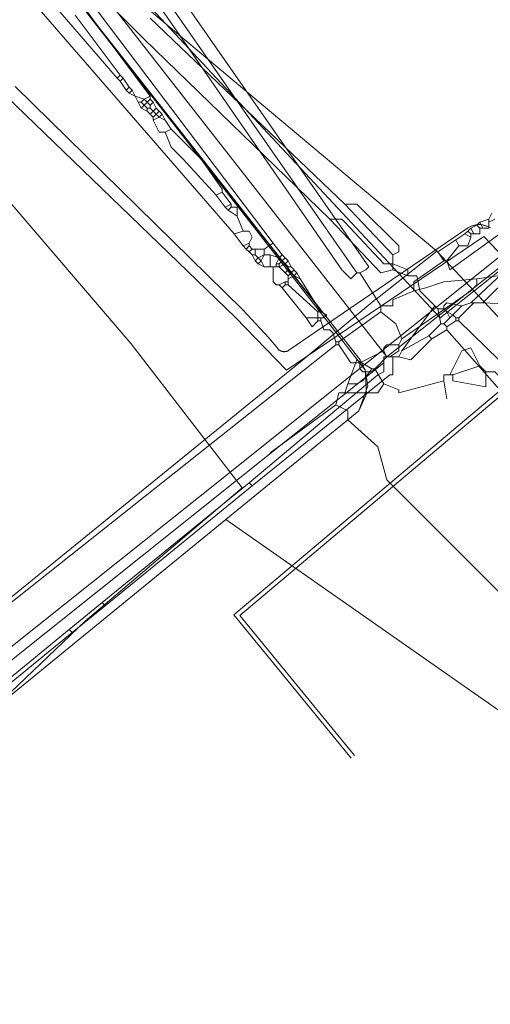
# Model space of a CAD drawing. Header units: metres. Extents: x 92810 to 93633, y 464687 to 465459.
# Tile 287 of 325: x 93452 to 93463, y 465246 to 465269. Entities that reach past the tile are written whole.
import ezdxf
from ezdxf.lldxf.tags import DXFTag

# ---------------------------------------------------------------- set-up
doc = ezdxf.new("R2010")
doc.units = ezdxf.units.M
for name, color, linetype, lineweight, transparency in [('B-OI-KL-DATA_KPN-G', 90, 'SI_B_DATA_KPN', 18, 0.4), ('B-OI-KL-DATA_ZIGGO BV-G', 90, 'SI_B_DATA_ZIGGO', 18, 0.4), ('B-OI-KL-ET_LS_LIANDER-G', 190, 'SI_B_ET_LS_LIANDER', 18, 0.4), ('B-OI-KL-GAS_LD_LIANDER-G', 30, 'SI_B_GAS_LD_LIANDER', 18, 0.4), ('B-WE-KL-DATA-G', 90, 'KL-DATA-N', 18, 0.4), ('B-WE-KL-ET_LS-G', 190, 'KL-LS-N', 18, 0.4), ('B-WE-KL-WATER-G', 170, 'KL-WATER-N', 18, 0.4), ('V-WE-KL-WARMTENET-G', 80, 'KL-WARMTENET-V', 18, 0.3)]:
    doc.layers.add(name, color=color, linetype=linetype, lineweight=lineweight, transparency=transparency)
doc.styles.get("Standard").update_dxf_attribs({"font": 'isocp.shx'})
tags = doc.linetypes.add('KL-DATA-N', pattern='A,4,-1,[101,NLCS.SHX,S=0.5,R=0,X=0,Y=0],-1,4,-1,["D",Standard,S=1,R=0,X=-0.25,Y=-0.5],-1.5', length=12.5).pattern_tags.tags
tags[18] = DXFTag(74, 10)
tags = doc.linetypes.add('KL-LS-N', pattern='A,4,-1,[103,NLCS.SHX,S=0.75,R=0,X=0,Y=0],-1,4,-1,["L",Standard,S=1,R=0,X=0,Y=-0.5],-2', length=13).pattern_tags.tags
tags[18] = DXFTag(74, 10)
tags = doc.linetypes.add('KL-WARMTENET-V', pattern='A,3.5,[24,NLCS.SHX,S=0.5,R=0,X=0,Y=0],3.5,-1.5,["WN",Standard,S=1,R=0,X=-0.3,Y=-0.5],-3', length=11.5).pattern_tags.tags
tags[14] = DXFTag(74, 10)
doc.linetypes.add('KL-WATER-N', pattern='A,7,-0.5,[168,NLCS.SHX,S=0.75,R=0,X=0.75,Y=0],-2', length=9.5)
doc.linetypes.add('SI_B_DATA_KPN', pattern='A,5,-2,["KPN",Standard,S=1.5,R=0,X=-0.51,Y=-0.75],-8', length=15)
doc.linetypes.add('SI_B_DATA_ZIGGO', pattern='A,5,-2,["ZIGGO",Standard,S=1.5,R=0,X=-0.51,Y=-0.75],-9', length=16)
doc.linetypes.add('SI_B_ET_LS_LIANDER', pattern='A,5,-2,["LI-LS",Standard,S=1.5,R=0,X=-0.51,Y=-0.75],-10', length=17)
doc.linetypes.add('SI_B_GAS_LD_LIANDER', pattern='A,5,-2,["LI-G-LD",Standard,S=1.5,R=0,X=-0.51,Y=-0.75],-11', length=18)

msp = doc.modelspace()

# ---------------------------------------------------------------- linework, layer by layer
at = {"layer": 'B-OI-KL-DATA_KPN-G'}
for p, q in [((93454.821, 465267.393), (93454.679, 465267.25)), ((93462.893, 465264.536), (93462.893, 465264.321)), ((93458.107, 465263.179), (93458.107, 465262.964)), ((93458.821, 465262.321), (93458.821, 465262.107))]:
    msp.add_line(p, q, dxfattribs=at)
at = {"layer": 'B-OI-KL-DATA_KPN-G', "flags": 128}
for points in [[(93454.179, 465271.393), (93454.393, 465271.464), (93454.464, 465271.393), (93460.036, 465263.393), (93459.964, 465263.321), (93459.821, 465263.25)], [(93454.179, 465271.25), (93453.964, 465271.179), (93459.393, 465263.321), (93459.607, 465263.107), (93459.75, 465263.25)], [(93454.179, 465271.25), (93459.75, 465263.25)], [(93452.75, 465270.321), (93452.893, 465270.393), (93457.75, 465263.964)], [(93452.75, 465270.25), (93454.821, 465267.464)], [(93452.393, 465269.607), (93452.179, 465269.536), (93456.821, 465264.179)], [(93452.393, 465269.607), (93452.607, 465269.607), (93452.679, 465269.464), (93454.036, 465267.893)], [(93453.036, 465269.393), (93454.107, 465267.964)], [(93454.107, 465267.964), (93454.036, 465267.893)], [(93454.107, 465267.964), (93454.179, 465267.893)], [(93454.036, 465267.893), (93454.107, 465267.821)], [(93454.179, 465267.893), (93454.107, 465267.821)], [(93454.107, 465267.821), (93454.25, 465267.607)], [(93454.179, 465267.893), (93454.321, 465267.679)], [(93454.321, 465267.679), (93454.25, 465267.607)], [(93454.25, 465267.607), (93454.321, 465267.536)], [(93454.321, 465267.679), (93454.393, 465267.607)], [(93454.393, 465267.607), (93454.321, 465267.536)], [(93454.321, 465267.536), (93454.464, 465267.464)], [(93454.393, 465267.607), (93454.464, 465267.464)], [(93454.464, 465267.464), (93454.679, 465267.393)], [(93454.464, 465267.464), (93454.536, 465267.321)], [(93454.821, 465267.464), (93454.679, 465267.393)], [(93454.821, 465267.464), (93454.821, 465267.393)], [(93454.536, 465267.321), (93454.607, 465267.321)], [(93454.536, 465267.321), (93454.607, 465267.179)], [(93454.679, 465267.393), (93454.607, 465267.321)], [(93454.607, 465267.321), (93454.679, 465267.25)], [(93454.679, 465267.25), (93454.607, 465267.179)], [(93454.679, 465267.393), (93454.821, 465267.25)], [(93454.679, 465267.25), (93454.75, 465267.179)], [(93454.821, 465267.393), (93454.893, 465267.321)], [(93454.893, 465267.321), (93454.821, 465267.25)], [(93454.821, 465267.25), (93454.821, 465267.179)], [(93454.893, 465267.321), (93454.964, 465267.179)], [(93454.607, 465267.179), (93454.75, 465267.107)], [(93454.75, 465267.179), (93454.821, 465267.179)], [(93454.75, 465267.179), (93454.75, 465267.107)], [(93454.75, 465267.107), (93454.821, 465267.036)], [(93454.821, 465267.179), (93454.893, 465267.107)], [(93454.893, 465267.107), (93454.821, 465267.036)], [(93454.821, 465267.036), (93454.893, 465266.964)], [(93454.964, 465267.179), (93454.893, 465267.107)], [(93454.893, 465267.107), (93454.964, 465267.036)], [(93454.964, 465267.036), (93454.893, 465266.964)], [(93454.964, 465267.179), (93455.036, 465267.107)], [(93455.036, 465267.107), (93454.964, 465267.036)], [(93454.964, 465267.036), (93455.036, 465266.964)], [(93455.036, 465267.107), (93455.107, 465267.036)], [(93455.107, 465267.036), (93455.036, 465266.964)], [(93455.107, 465267.036), (93455.179, 465266.893)], [(93454.893, 465266.964), (93454.893, 465266.893)], [(93455.036, 465266.964), (93454.893, 465266.893)], [(93454.893, 465266.893), (93455.036, 465266.607), (93455.179, 465266.607)], [(93455.036, 465266.964), (93455.179, 465266.893)], [(93455.179, 465266.893), (93455.321, 465266.679)], [(93455.321, 465266.679), (93455.179, 465266.607)], [(93455.179, 465266.607), (93455.321, 465266.25), (93455.607, 465265.964), (93456.393, 465265.107)], [(93455.321, 465266.679), (93456.036, 465265.964), (93456.536, 465265.25), (93456.536, 465265.179)], [(93465.821, 465266.107), (93461.964, 465263.321), (93461.893, 465263.536)], [(93456.536, 465265.179), (93456.393, 465265.107)], [(93456.536, 465265.179), (93456.75, 465264.893)], [(93456.393, 465265.107), (93456.607, 465264.821)], [(93456.75, 465264.893), (93456.607, 465264.821)], [(93456.75, 465264.893), (93456.75, 465264.821)], [(93456.607, 465264.821), (93456.679, 465264.75)], [(93456.75, 465264.821), (93456.679, 465264.75)], [(93456.679, 465264.75), (93456.893, 465264.607)], [(93456.75, 465264.821), (93456.893, 465264.821), (93456.893, 465264.607)], [(93462.964, 465264.679), (93462.893, 465264.536)], [(93456.893, 465264.607), (93457.036, 465264.25)], [(93462.679, 465264.464), (93462.607, 465264.393)], [(93462.893, 465264.536), (93462.679, 465264.464)], [(93462.679, 465264.464), (93462.75, 465264.321)], [(93463.036, 465264.536), (93462.893, 465264.464)], [(93457.036, 465264.25), (93456.821, 465264.179)], [(93456.821, 465264.179), (93457.036, 465263.893)], [(93457.036, 465264.25), (93457.179, 465264.25), (93457.25, 465264.107), (93457.179, 465263.964)], [(93462.321, 465264.179), (93462.107, 465264.036)], [(93462.393, 465264.25), (93462.321, 465264.179)], [(93462.321, 465264.179), (93462.464, 465264.107)], [(93462.464, 465264.321), (93462.393, 465264.25)], [(93462.393, 465264.25), (93462.464, 465264.179)], [(93462.607, 465264.393), (93462.464, 465264.321)], [(93462.464, 465264.321), (93462.536, 465264.179)], [(93462.464, 465264.179), (93462.679, 465264.179)], [(93462.464, 465264.179), (93462.464, 465264.107)], [(93462.607, 465264.393), (93462.679, 465264.321)], [(93462.679, 465264.321), (93462.893, 465264.321)], [(93462.679, 465264.321), (93462.679, 465264.179)], [(93457.179, 465263.964), (93457.036, 465263.893)], [(93457.179, 465263.964), (93457.179, 465263.893)], [(93457.75, 465263.964), (93457.536, 465263.821)], [(93457.75, 465263.964), (93457.964, 465263.679)], [(93462.107, 465264.036), (93461.679, 465263.75), (93461.821, 465263.536)], [(93462.107, 465264.036), (93462.179, 465263.893)], [(93462.464, 465264.107), (93462.393, 465263.893), (93462.179, 465263.893)], [(93457.036, 465263.893), (93457.107, 465263.821)], [(93457.179, 465263.893), (93457.107, 465263.821)], [(93457.107, 465263.821), (93457.179, 465263.75)], [(93457.179, 465263.893), (93457.25, 465263.821)], [(93457.25, 465263.821), (93457.179, 465263.75)], [(93457.179, 465263.75), (93457.25, 465263.679)], [(93457.25, 465263.821), (93457.536, 465263.821)], [(93457.321, 465263.821), (93457.321, 465263.679)], [(93457.536, 465263.821), (93457.536, 465263.679)], [(93462.179, 465263.893), (93461.893, 465263.536)], [(93457.25, 465263.679), (93457.321, 465263.679)], [(93457.25, 465263.679), (93457.321, 465263.536)], [(93457.321, 465263.679), (93457.393, 465263.607)], [(93457.393, 465263.607), (93457.321, 465263.536)], [(93457.321, 465263.536), (93457.393, 465263.464)], [(93457.536, 465263.679), (93457.393, 465263.607)], [(93457.393, 465263.607), (93457.464, 465263.536)], [(93457.464, 465263.536), (93457.393, 465263.464)], [(93457.536, 465263.679), (93457.464, 465263.536)], [(93457.464, 465263.536), (93457.536, 465263.393)], [(93457.536, 465263.679), (93457.679, 465263.679)], [(93457.679, 465263.679), (93457.893, 465263.607)], [(93457.679, 465263.679), (93457.679, 465263.393)], [(93457.893, 465263.607), (93457.821, 465263.464)], [(93457.964, 465263.679), (93457.893, 465263.607)], [(93457.893, 465263.607), (93457.964, 465263.536)], [(93457.964, 465263.536), (93457.893, 465263.464)], [(93457.964, 465263.679), (93458.036, 465263.607)], [(93458.036, 465263.607), (93457.964, 465263.536)], [(93457.964, 465263.536), (93458.036, 465263.464)], [(93458.036, 465263.607), (93458.107, 465263.536)], [(93458.107, 465263.536), (93458.036, 465263.464)], [(93458.107, 465263.536), (93458.179, 465263.393)], [(93461.821, 465263.536), (93461.107, 465263.036), (93461.107, 465262.821)], [(93461.821, 465263.536), (93461.893, 465263.536)], [(93457.393, 465263.464), (93457.536, 465263.393)], [(93457.536, 465263.393), (93457.893, 465263.393)], [(93457.75, 465263.393), (93457.75, 465263.036), (93457.821, 465262.964), (93457.893, 465262.964)], [(93457.821, 465263.464), (93457.893, 465263.464)], [(93457.821, 465263.464), (93457.821, 465263.393)], [(93457.893, 465263.464), (93457.893, 465263.393)], [(93458.036, 465263.464), (93457.893, 465263.393)], [(93457.893, 465263.393), (93458.036, 465263.25)], [(93458.036, 465263.464), (93458.107, 465263.393)], [(93458.107, 465263.321), (93458.036, 465263.25)], [(93458.036, 465263.25), (93458.107, 465263.179)], [(93458.107, 465263.393), (93458.179, 465263.393)], [(93458.107, 465263.393), (93458.107, 465263.321)], [(93458.107, 465263.321), (93458.179, 465263.25)], [(93458.179, 465263.25), (93458.107, 465263.179)], [(93458.179, 465263.393), (93458.321, 465263.25)], [(93458.25, 465263.321), (93458.179, 465263.25)], [(93458.179, 465263.25), (93458.25, 465263.179)], [(93458.321, 465263.25), (93458.25, 465263.179)], [(93458.321, 465263.25), (93458.393, 465263.107)], [(93459.75, 465263.25), (93459.821, 465263.25)], [(93459.821, 465263.25), (93460.321, 465262.464)], [(93458.036, 465263.036), (93457.893, 465262.964)], [(93458.036, 465263.036), (93458.107, 465263.036)], [(93458.036, 465263.036), (93458.036, 465262.964)], [(93458.25, 465263.179), (93458.107, 465263.107)], [(93458.25, 465263.179), (93458.393, 465263.107)], [(93458.393, 465263.107), (93458.893, 465262.321)], [(93462.607, 465263.107), (93462.607, 465262.964), (93462.464, 465262.821), (93460.821, 465261.679)], [(93462.607, 465263.107), (93461.821, 465263.036), (93461.393, 465262.893), (93461.107, 465262.821)], [(93463.107, 465263.179), (93462.607, 465263.107)], [(93457.893, 465262.964), (93457.964, 465262.893)], [(93458.036, 465262.964), (93457.964, 465262.893)], [(93457.964, 465262.893), (93458.536, 465262.179)], [(93458.036, 465262.964), (93458.107, 465262.964)], [(93458.107, 465262.964), (93458.821, 465262.321)], [(93461.107, 465262.821), (93460.607, 465262.607), (93460.607, 465262.464), (93460.321, 465262.464)], [(93458.821, 465262.321), (93458.893, 465262.321)], [(93458.893, 465262.321), (93459.036, 465262.25), (93458.964, 465262.179)], [(93460.321, 465262.321), (93459.321, 465261.607)], [(93460.321, 465262.464), (93460.321, 465262.321)], [(93460.321, 465262.321), (93460.679, 465262.036), (93460.821, 465261.679)], [(93458.536, 465262.179), (93458.964, 465262.179)], [(93458.536, 465262.179), (93458.679, 465261.964), (93458.821, 465262.107)], [(93458.821, 465262.107), (93458.893, 465262.107)], [(93458.893, 465262.179), (93458.893, 465262.107)], [(93458.893, 465262.107), (93458.964, 465261.893), (93459.107, 465261.893), (93459.179, 465261.821), (93459.25, 465261.607)], [(93459.25, 465261.607), (93459.321, 465261.607)], [(93459.25, 465261.607), (93459.25, 465261.536)], [(93459.321, 465261.607), (93459.321, 465261.536)], [(93460.821, 465261.679), (93460.75, 465261.536)], [(93459.25, 465261.536), (93449.607, 465253.893), (93448.536, 465252.964), (93439.464, 465245.536), (93436.821, 465243.536), (93435.393, 465242.321), (93430.393, 465238.107), (93427.536, 465235.893), (93426.393, 465234.893), (93421.107, 465230.464)], [(93459.25, 465261.536), (93459.321, 465261.536)], [(93459.321, 465261.536), (93459.607, 465261.107), (93459.821, 465261.107)], [(93460.393, 465261.393), (93459.821, 465261.107)], [(93460.75, 465261.536), (93460.464, 465261.536), (93460.393, 465261.464), (93460.393, 465261.393)], [(93460.393, 465261.393), (93460.464, 465261.25)], [(93460.75, 465261.536), (93460.75, 465261.393), (93460.536, 465261.25), (93460.464, 465261.25)], [(93460.464, 465261.25), (93460.107, 465260.893), (93459.893, 465260.893), (93459.821, 465260.964), (93459.821, 465261.107)]]:
    msp.add_lwpolyline(points, dxfattribs=at)
at = {"layer": 'B-OI-KL-DATA_ZIGGO BV-G', "flags": 128}
for points in [[(93422.973, 465230.271), (93450.569, 465252.433), (93459.792, 465259.961), (93460.007, 465260.561), (93459.949, 465260.94), (93459.823, 465261.178), (93451.746, 465271.468), (93454.325, 465274.578), (93464.859, 465283.113), (93465.703, 465283.434)], [(93451.746, 465271.468), (93459.949, 465260.94), (93459.981, 465260.369), (93459.792, 465259.961), (93456.624, 465257.371)], [(93452.671, 465270.283), (93458.847, 465262.414)], [(93454.366, 465261.561), (93450.338, 465266.254)], [(93454.366, 465261.561), (93457.014, 465258.127), (93453.269, 465254.956), (93450.964, 465252.755)], [(93450.964, 465252.755), (93456.624, 465257.371)], [(93480.664, 465240.569), (93456.624, 465257.371)]]:
    msp.add_lwpolyline(points, dxfattribs=at)
at = {"layer": 'B-OI-KL-ET_LS_LIANDER-G'}
for p, q in [((93453.75, 465269.75), (93454.679, 465268.821)), ((93454.821, 465269.321), (93459.464, 465264.893)), ((93454.679, 465268.821), (93459.107, 465264.536)), ((93459.464, 465264.893), (93459.75, 465264.893)), ((93459.464, 465264.893), (93460.607, 465263.679)), ((93459.75, 465264.893), (93459.821, 465264.821)), ((93459.821, 465264.821), (93460.75, 465263.893)), ((93459.107, 465264.536), (93459.393, 465264.536)), ((93459.107, 465264.536), (93460.321, 465263.25)), ((93459.393, 465264.536), (93459.464, 465264.464)), ((93459.464, 465264.464), (93460.393, 465263.464)), ((93460.75, 465263.75), (93460.607, 465263.679)), ((93460.75, 465263.893), (93460.75, 465263.75)), ((93460.607, 465263.679), (93460.607, 465263.321)), ((93463.607, 465263.607), (93462.464, 465262.536)), ((93460.321, 465263.25), (93460.607, 465263.321)), ((93460.393, 465263.464), (93460.607, 465263.464)), ((93460.607, 465263.464), (93460.964, 465263.321)), ((93460.607, 465263.321), (93460.964, 465263.179)), ((93460.964, 465263.321), (93460.964, 465263.179)), ((93463.464, 465263.25), (93462.75, 465262.536)), ((93460.964, 465263.179), (93461.179, 465263.179)), ((93461.179, 465263.179), (93461.25, 465262.821)), ((93461.25, 465262.821), (93461.393, 465262.679)), ((93461.393, 465262.679), (93461.607, 465262.464)), ((93461.893, 465262.536), (93461.821, 465262.464)), ((93462.25, 465262.464), (93461.893, 465262.536)), ((93462.536, 465262.536), (93462.179, 465262.179)), ((93462.464, 465262.536), (93462.25, 465262.464)), ((93462.464, 465262.536), (93462.75, 465262.536)), ((93462.75, 465262.536), (93465.964, 465262.393)), ((93461.607, 465262.464), (93460.821, 465261.393)), ((93461.607, 465262.464), (93461.679, 465262.393)), ((93461.679, 465262.393), (93461.821, 465262.393)), ((93461.679, 465262.393), (93461.75, 465262.036)), ((93461.821, 465262.464), (93461.821, 465262.393)), ((93461.821, 465262.393), (93461.893, 465262.321)), ((93461.893, 465262.321), (93462.036, 465262.25)), ((93461.893, 465262.321), (93461.964, 465262.179)), ((93462.25, 465262.464), (93462.036, 465262.25)), ((93462.036, 465262.25), (93461.821, 465262.036)), ((93462.107, 465262.107), (93461.893, 465261.964)), ((93462.036, 465262.25), (93462.107, 465262.179)), ((93462.107, 465262.179), (93462.179, 465262.179)), ((93462.107, 465262.179), (93462.107, 465262.107)), ((93462.107, 465262.107), (93462.179, 465262.107)), ((93462.179, 465262.179), (93462.179, 465262.107)), ((93462.179, 465262.107), (93465.536, 465258.821)), ((93461.75, 465262.036), (93461.464, 465261.75)), ((93461.893, 465261.893), (93461.536, 465261.679)), ((93461.75, 465262.036), (93461.821, 465262.036)), ((93461.821, 465262.036), (93461.893, 465261.964)), ((93461.893, 465261.964), (93461.893, 465261.893)), ((93461.893, 465261.893), (93473.393, 465248.821)), ((93461.464, 465261.75), (93460.821, 465261.393)), ((93461.536, 465261.679), (93461.036, 465261.179)), ((93461.464, 465261.75), (93461.536, 465261.679)), ((93460.821, 465261.393), (93460.75, 465261.25)), ((93460.75, 465261.25), (93460.393, 465261.25)), ((93460.393, 465261.25), (93460.393, 465260.893)), ((93460.607, 465261.25), (93460.607, 465260.821)), ((93461.036, 465261.179), (93460.75, 465261.25)), ((93460.393, 465261.107), (93448.393, 465251.536)), ((93460.393, 465260.893), (93460.25, 465260.821)), ((93460.25, 465260.821), (93457.179, 465258.25)), ((93460.536, 465260.821), (93457.25, 465258.179)), ((93460.607, 465260.821), (93460.536, 465260.821)), ((93457.179, 465258.25), (93453.679, 465255.393)), ((93457.25, 465258.179), (93453.75, 465255.321)), ((93457.179, 465258.25), (93457.25, 465258.179)), ((93453.679, 465255.393), (93452.893, 465254.75)), ((93453.75, 465255.321), (93452.964, 465254.679)), ((93453.679, 465255.393), (93453.75, 465255.321)), ((93452.893, 465254.75), (93449.393, 465251.893)), ((93452.964, 465254.679), (93449.464, 465251.821)), ((93452.893, 465254.75), (93452.964, 465254.679))]:
    msp.add_line(p, q, dxfattribs=at)
at = {"layer": 'B-OI-KL-GAS_LD_LIANDER-G', "flags": 128}
for points in [[(93452.321, 465271.536), (93452.464, 465271.536), (93452.536, 465271.393), (93460.464, 465261.25)], [(93472.893, 465271.107), (93460.464, 465261.25)], [(93462.679, 465261.036), (93462.464, 465261.464), (93462.25, 465261.393), (93461.964, 465260.821)], [(93460.107, 465260.964), (93459.75, 465261.179), (93459.536, 465260.607)], [(93460.464, 465261.25), (93460.179, 465260.964)], [(93460.107, 465260.964), (93459.893, 465260.679), (93459.75, 465260.607), (93459.536, 465260.607)], [(93460.107, 465260.964), (93460.179, 465260.964)], [(93460.179, 465260.964), (93460.393, 465260.607)], [(93462.679, 465261.036), (93462.036, 465260.821)], [(93462.821, 465260.893), (93462.821, 465260.536), (93462.036, 465260.679), (93462.036, 465260.821)], [(93462.679, 465261.036), (93462.821, 465260.893)], [(93462.821, 465260.893), (93463.036, 465260.893), (93463.179, 465260.75), (93468.821, 465254.607), (93469.821, 465253.393), (93476.25, 465246.036), (93477.25, 465246.036), (93477.321, 465245.964), (93488.036, 465234.036), (93488.036, 465233.821)], [(93461.821, 465260.679), (93460.75, 465260.393), (93460.75, 465260.464), (93460.393, 465260.607)], [(93462.036, 465260.821), (93461.821, 465260.821), (93461.821, 465260.679)], [(93461.821, 465260.679), (93461.893, 465260.25)], [(93459.536, 465260.607), (93459.464, 465260.393)], [(93460.393, 465260.607), (93460.25, 465260.393)], [(93460.25, 465260.393), (93459.321, 465260.393), (93459.25, 465260.107)], [(93459.25, 465260.107), (93457.679, 465258.964)], [(93459.25, 465260.107), (93459.536, 465259.964), (93459.536, 465259.75), (93460.25, 465259.107), (93460.464, 465258.321), (93481.536, 465237.25), (93481.679, 465237.179), (93488.036, 465233.821)]]:
    msp.add_lwpolyline(points, dxfattribs=at)
at = {"layer": 'B-WE-KL-DATA-G'}
for points in [[(93435.1, 465269.6), (93436.9, 465267.6), (93437.7, 465266.4), (93437.6, 465264.9), (93439.3, 465262.8), (93440, 465262.3), (93440.9, 465262.3), (93441.8, 465262.2), (93442.4, 465261.7), (93442.7, 465261.7), (93448.8, 465254.5), (93449.8, 465253.3), (93450, 465253.1), (93450.2, 465253.3), (93456.6, 465258.4), (93463.6, 465264), (93469.8, 465269), (93475, 465273.3), (93475.5, 465274)], [(93453.743, 465270.75), (93461.737, 465262.18), (93464.143, 465264.085), (93468.738, 465267.721), (93469.659, 465268.45), (93471.386, 465266.619), (93479.855, 465257.506), (93482.783, 465254.363), (93487.669, 465249.118), (93490.255, 465247.633), (93492.032, 465246.878), (93493.351, 465246.489), (93494.354, 465246.407), (93494.712, 465246.377), (93494.896, 465246.362), (93495.118, 465246.352), (93495.514, 465246.334), (93495.823, 465246.32), (93496.055, 465246.309), (93496.331, 465246.34), (93496.703, 465246.382), (93496.944, 465246.409), (93498.523, 465246.921)]]:
    msp.add_lwpolyline(points, dxfattribs=at)
at = {"layer": 'B-WE-KL-ET_LS-G'}
for points in [[(93445.269, 465280.496), (93446.537, 465280.737), (93453.901, 465272.392), (93449.953, 465269.161), (93451.391, 465267.466), (93456.855, 465262.192), (93458.073, 465260.931), (93462.778, 465264.121), (93490.961, 465234.531), (93495.989, 465239.899), (93501.158, 465241.678), (93513.399, 465241.03), (93520.244, 465240.911), (93523.161, 465239.661), (93525.889, 465237.26), (93527.934, 465233.348), (93530.084, 465228.271), (93530.584, 465227.469), (93531.036, 465227.717), (93535.7, 465231.259), (93536.023, 465231.541), (93539.374, 465223.241), (93540.362, 465220.976), (93541.231, 465221.214)], [(93451.604, 465267.692), (93457.033, 465262.374), (93457.653, 465261.703), (93457.863, 465261.447), (93457.867, 465261.442), (93457.872, 465261.437), (93457.877, 465261.432), (93457.882, 465261.427), (93457.887, 465261.423), (93457.892, 465261.418), (93457.898, 465261.414), (93457.903, 465261.41), (93457.909, 465261.406), (93457.915, 465261.403), (93457.921, 465261.399), (93457.927, 465261.396), (93457.933, 465261.393), (93457.939, 465261.39), (93457.946, 465261.387), (93457.952, 465261.385), (93457.959, 465261.383), (93457.965, 465261.381), (93457.972, 465261.379), (93457.979, 465261.378), (93457.986, 465261.377), (93457.992, 465261.376), (93457.999, 465261.375), (93458.006, 465261.374), (93458.013, 465261.374), (93458.02, 465261.374), (93458.027, 465261.374), (93458.034, 465261.375), (93458.041, 465261.375), (93458.048, 465261.376), (93458.054, 465261.378), (93458.061, 465261.379), (93458.068, 465261.381), (93458.074, 465261.382), (93458.081, 465261.384), (93458.088, 465261.387), (93458.094, 465261.389), (93458.1, 465261.392), (93458.107, 465261.395), (93458.113, 465261.398), (93458.119, 465261.402), (93458.125, 465261.405), (93458.13, 465261.409), (93462.381, 465264.314), (93462.395, 465264.324), (93462.41, 465264.333), (93462.425, 465264.341), (93462.44, 465264.349), (93462.456, 465264.357), (93462.472, 465264.363), (93462.488, 465264.37), (93462.504, 465264.376), (93462.52, 465264.381), (93462.537, 465264.385), (93462.553, 465264.389), (93462.57, 465264.393), (93462.587, 465264.396), (93462.604, 465264.398), (93462.621, 465264.4), (93462.638, 465264.401), (93462.656, 465264.402), (93462.673, 465264.402), (93462.69, 465264.401), (93462.707, 465264.4), (93462.724, 465264.398), (93462.741, 465264.395), (93462.758, 465264.393), (93462.775, 465264.389), (93462.792, 465264.385), (93462.808, 465264.38), (93462.825, 465264.375), (93462.841, 465264.369), (93462.857, 465264.363), (93462.872, 465264.356), (93462.888, 465264.348), (93462.903, 465264.34), (93462.918, 465264.332), (93462.933, 465264.323)]]:
    msp.add_lwpolyline(points, dxfattribs=at)
at = {"layer": 'B-WE-KL-WATER-G'}
for points in [[(93461.658, 465263.769), (93452.788, 465271.215), (93421, 465305.735)], [(93421, 465230.435), (93423.423, 465232.435), (93444.705, 465250), (93446.946, 465251.82), (93449.44, 465253.846), (93458.496, 465261.201), (93460.162, 465262.592), (93460.28, 465262.685), (93461.658, 465263.769)], [(93545.098, 465172.592), (93542.647, 465183.588), (93542.9, 465189.407), (93542.225, 465195.226), (93540.876, 465201.045), (93539.526, 465206.359), (93537.673, 465212.097), (93535.394, 465218.081), (93531.712, 465227.356), (93528.422, 465233.989), (93528.148, 465234.335), (93524.793, 465238.582), (93522.619, 465241.334), (93500, 465241.787), (93482.43, 465241.602), (93479.01, 465245.171), (93474.507, 465250), (93461.658, 465263.769)]]:
    msp.add_lwpolyline(points, dxfattribs=at)
at = {"layer": 'V-WE-KL-WARMTENET-G'}
for points in [[(93472.298, 465268.146), (93456.816, 465255.103)], [(93472.363, 465268.069), (93456.956, 465255.09)], [(93456.816, 465255.103), (93459.614, 465251.69)], [(93456.956, 465255.09), (93459.692, 465251.753)]]:
    msp.add_lwpolyline(points, dxfattribs=at)

doc.saveas('drawing.dxf')
